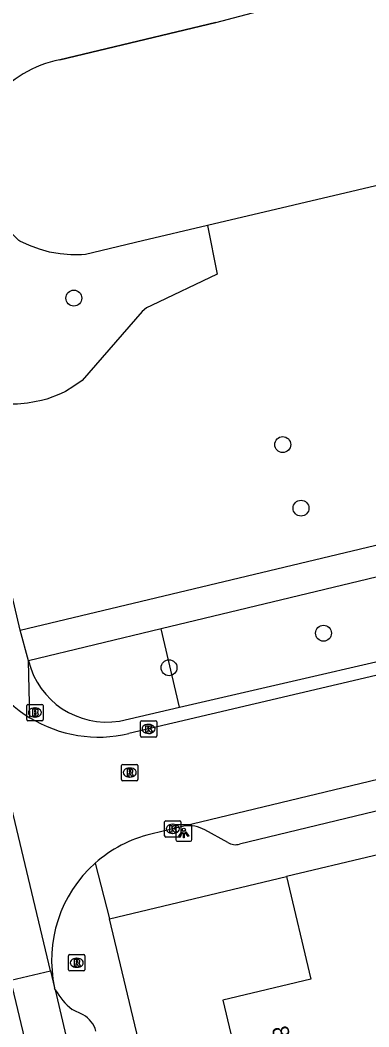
# Model space of a CAD drawing. Extents: x 158461 to 159795, y 387220 to 388672.
# Drawn here: x 159378.9 to 159400.3, y 388255.9 to 388317.7 of the extents above; entities that cross this region are included whole.
import ezdxf

# ---------------------------------------------------------------- set-up
doc = ezdxf.new("R2010")
doc.units = 0
for name, color, linetype in [('IMGEO_Boom', 7, 'Continuous'), ('IMGEO_Brandkraan', 7, 'Continuous'), ('IMGEO_Groenvoorziening', 7, 'Continuous'), ('IMGEO_Kolk', 7, 'Continuous'), ('IMGEO_Lichtpunt', 7, 'Continuous'), ('IMGEO_Meer_plas_ven_vijver', 7, 'Continuous'), ('IMGEO_Pand', 7, 'Continuous'), ('IMGEO_Pand_nummerreeks', 7, 'Continuous'), ('IMGEO_Rijbaan_lokaal_gesloten', 7, 'Continuous'), ('IMGEO_Rijbaan_lokaal_open', 7, 'Continuous'), ('IMGEO_Rioolput', 7, 'Continuous'), ('IMGEO_Voetpad_open', 7, 'Continuous'), ('IMGEO_Walbescherming', 7, 'Continuous')]:
    doc.layers.add(name, color=color, linetype=linetype)

msp = doc.modelspace()

# ---------------------------------------------------------------- linework, layer by layer
at = {"layer": 'IMGEO_Boom'}
for centre in [(159382.182, 388300.64), (159395.008, 388291.655), (159396.131, 388287.756), (159397.513, 388280.088), (159388.026, 388277.972)]:
    msp.add_circle(centre, 0.489, dxfattribs=at)
at = {"layer": 'IMGEO_Brandkraan'}
for p, q in [((159379.291, 388274.796), (159379.291, 388275.648)), ((159379.366, 388275.722), (159380.218, 388275.722)), ((159379.779, 388275.502), (159379.804, 388275.502)), ((159380.292, 388275.648), (159380.292, 388274.796)), ((159379.802, 388274.942), (159379.777, 388274.942)), ((159380.218, 388274.722), (159379.366, 388274.722))]:
    msp.add_line(p, q, dxfattribs=at)
for points in [[(159379.291, 388274.796), (159379.291, 388275.648)], [(159379.366, 388275.722), (159380.218, 388275.722)], [(159379.639, 388275.422), (159379.639, 388275.022), (159379.852, 388275.022)], [(159379.87, 388275.422), (159379.639, 388275.422)], [(159380.292, 388275.648), (159380.292, 388274.796)], [(159379.818, 388275.341), (159379.764, 388275.341), (159379.764, 388275.265)], [(159379.764, 388275.265), (159379.817, 388275.265)], [(159379.826, 388275.189), (159379.764, 388275.189), (159379.764, 388275.108)], [(159379.764, 388275.108), (159379.826, 388275.108)], [(159380.218, 388274.722), (159379.366, 388274.722)]]:
    msp.add_lwpolyline(points, dxfattribs=at)
for centre, radius, start, end in [((159379.368, 388275.646), 0.0765, 91.55205, 178.44795), ((159379.368, 388275.646), 0.0765, 91.55205, 178.44795), ((159379.874, 388275.277), 0.145, 59.4692, 91.53667), ((159379.899, 388275.324), 0.0922, 285.51372, 58.15012), ((159380.216, 388275.646), 0.0765, 1.55205, 88.44795), ((159380.216, 388275.646), 0.0765, 1.55205, 88.44795), ((159379.368, 388274.798), 0.0765, 181.55205, 268.44795), ((159379.368, 388274.798), 0.0765, 181.55205, 268.44795), ((159379.819, 388275.303), 0.0379, 267.82845, 90.93552), ((159379.827, 388275.148), 0.0404, 269.87594, 90.50774), ((159379.858, 388275.273), 0.251, 268.66757, 293.53466), ((159379.904, 388275.132), 0.105, 301.31148, 78.98903), ((159380.216, 388274.798), 0.0765, 271.55205, 358.44795), ((159380.216, 388274.798), 0.0765, 271.55205, 358.44795)]:
    msp.add_arc(centre, radius, start, end, dxfattribs=at)
for centre, major_axis, ratio, start_param, end_param in [((159379.778, 388275.222), (-0.387, 0.002), 0.722429, 4.712389, 7.853982), ((159379.803, 388275.222), (-0.39, 0.002), 0.717154, 1.570796, 4.712389)]:
    msp.add_ellipse(centre, major_axis=major_axis, ratio=ratio, start_param=start_param, end_param=end_param, dxfattribs=at)
at = {"layer": 'IMGEO_Groenvoorziening'}
for points in [[(159390.382, 388305.091), (159390.989, 388302.1), (159386.958, 388300.186), (159386.642, 388300.037), (159386.371, 388299.815), (159382.692, 388295.587), (159382.183, 388295.241), (159381.66, 388294.92), (159381.359, 388294.762), (159380.531, 388294.443), (159380.202, 388294.355), (159379.328, 388294.203), (159378.718, 388294.133), (159375.607, 388294.133)], [(159388.671, 388275.553), (159387.541, 388280.349)]]:
    msp.add_lwpolyline(points, dxfattribs=at)
at = {"layer": 'IMGEO_Kolk'}
for p, q in [((159386.273, 388273.791), (159386.273, 388274.643)), ((159386.348, 388274.717), (159387.2, 388274.717)), ((159386.761, 388274.497), (159386.786, 388274.497)), ((159387.274, 388274.643), (159387.274, 388273.791)), ((159387.2, 388273.717), (159386.348, 388273.717)), ((159386.784, 388273.937), (159386.759, 388273.937)), ((159387.833, 388268.587), (159388.685, 388268.587)), ((159387.758, 388267.661), (159387.758, 388268.513)), ((159388.246, 388268.367), (159388.271, 388268.367)), ((159388.759, 388268.513), (159388.759, 388267.661)), ((159388.685, 388267.587), (159387.833, 388267.587)), ((159388.269, 388267.807), (159388.244, 388267.807))]:
    msp.add_line(p, q, dxfattribs=at)
for points in [[(159386.273, 388273.791), (159386.273, 388274.643)], [(159386.348, 388274.717), (159387.2, 388274.717)], [(159386.594, 388274.417), (159386.717, 388274.417), (159386.717, 388274.266), (159386.847, 388274.417), (159387.011, 388274.417), (159386.865, 388274.266), (159387.018, 388274.017), (159386.866, 388274.017), (159386.781, 388274.181), (159386.717, 388274.114), (159386.717, 388274.017), (159386.594, 388274.017), (159386.594, 388274.417)], [(159387.274, 388274.643), (159387.274, 388273.791)], [(159387.2, 388273.717), (159386.348, 388273.717)], [(159387.833, 388268.587), (159388.685, 388268.587)], [(159387.758, 388267.661), (159387.758, 388268.513)], [(159388.079, 388268.287), (159388.202, 388268.287), (159388.202, 388268.136), (159388.332, 388268.287), (159388.496, 388268.287), (159388.35, 388268.136), (159388.503, 388267.887), (159388.351, 388267.887), (159388.266, 388268.051), (159388.202, 388267.984), (159388.202, 388267.887), (159388.079, 388267.887), (159388.079, 388268.287)], [(159388.759, 388268.513), (159388.759, 388267.661)], [(159388.685, 388267.587), (159387.833, 388267.587)]]:
    msp.add_lwpolyline(points, dxfattribs=at)
for centre, start, end in [((159386.35, 388274.641), 91.55205, 178.44795), ((159386.35, 388274.641), 91.55205, 178.44795), ((159387.198, 388274.641), 1.55205, 88.44795), ((159387.198, 388274.641), 1.55205, 88.44795), ((159386.35, 388273.793), 181.55205, 268.44795), ((159386.35, 388273.793), 181.55205, 268.44795), ((159387.198, 388273.793), 271.55205, 358.44795), ((159387.198, 388273.793), 271.55205, 358.44795), ((159387.835, 388268.511), 91.55205, 178.44795), ((159387.835, 388268.511), 91.55205, 178.44795), ((159388.683, 388268.511), 1.55205, 88.44795), ((159388.683, 388268.511), 1.55205, 88.44795), ((159387.835, 388267.663), 181.55205, 268.44795), ((159387.835, 388267.663), 181.55205, 268.44795), ((159388.683, 388267.663), 271.55205, 358.44795), ((159388.683, 388267.663), 271.55205, 358.44795)]:
    msp.add_arc(centre, 0.0765, start, end, dxfattribs=at)
for centre, major_axis, ratio, start_param, end_param in [((159386.76, 388274.217), (-0.387, 0.002), 0.722429, 4.712389, 7.853982), ((159386.785, 388274.217), (-0.39, 0.002), 0.717154, 1.570796, 4.712389), ((159388.245, 388268.087), (-0.387, 0.002), 0.722429, 4.712389, 7.853982), ((159388.27, 388268.087), (-0.39, 0.002), 0.717154, 1.570796, 4.712389)]:
    msp.add_ellipse(centre, major_axis=major_axis, ratio=ratio, start_param=start_param, end_param=end_param, dxfattribs=at)
at = {"layer": 'IMGEO_Lichtpunt'}
for p, q in [((159388.437, 388268.237), (159388.437, 388267.43)), ((159388.437, 388268.237), (159388.437, 388267.43)), ((159389.339, 388268.332), (159388.531, 388268.332)), ((159389.339, 388268.332), (159388.531, 388268.332)), ((159389.433, 388267.43), (159389.433, 388268.237)), ((159389.433, 388267.43), (159389.433, 388268.237)), ((159388.531, 388267.336), (159389.339, 388267.336)), ((159388.531, 388267.336), (159389.339, 388267.336))]:
    msp.add_line(p, q, dxfattribs=at)
for points in [[(159388.811, 388267.901), (159388.85, 388267.873), (159388.662, 388267.611), (159388.624, 388267.638), (159388.811, 388267.901)], [(159388.913, 388267.853), (159388.96, 388267.853), (159388.96, 388267.531), (159388.913, 388267.531), (159388.913, 388267.853)], [(159389.023, 388267.873), (159389.061, 388267.9), (159389.248, 388267.638), (159389.209, 388267.61), (159389.023, 388267.873)]]:
    msp.add_lwpolyline(points, dxfattribs=at)
msp.add_circle((159388.936, 388268.035), 0.0994, dxfattribs=at)
for centre, start, end in [((159388.531, 388268.237), 90, 180), ((159388.531, 388268.237), 90, 180), ((159389.339, 388268.237), 0, 90), ((159389.339, 388268.237), 0, 90), ((159388.531, 388267.43), 180, 270), ((159388.531, 388267.43), 180, 270), ((159389.339, 388267.43), 270, 0), ((159389.339, 388267.43), 270, 360)]:
    msp.add_arc(centre, 0.0946, start, end, dxfattribs=at)
at = {"layer": 'IMGEO_Meer_plas_ven_vijver'}
for points in [[(159538.213, 388340.948), (159527.112, 388337.467), (159492.42, 388329.243), (159474.651, 388324.938), (159395.688, 388306.347), (159390.382, 388305.091)], [(159381.312, 388315.259), (159390.905, 388317.546), (159399.739, 388319.896), (159463.491, 388334.81)], [(159390.382, 388305.091), (159386.39, 388304.146), (159382.901, 388303.32), (159382.649, 388303.298), (159381.994, 388303.295), (159381.341, 388303.35), (159380.696, 388303.463), (159380.064, 388303.633), (159379.449, 388303.86), (159378.857, 388304.14), (159378.809, 388304.181), (159378.393, 388304.575), (159378.014, 388305.004), (159377.674, 388305.465), (159377.378, 388305.955), (159377.126, 388306.469), (159376.981, 388306.849)]]:
    msp.add_lwpolyline(points, dxfattribs=at)
msp.add_arc((159382.747, 388308.229), 7.174, 101.53516, 139.9595, dxfattribs=at)
at = {"layer": 'IMGEO_Pand'}
for points in [[(159411.261, 388268.976), (159395.237, 388265.165)], [(159395.237, 388265.165), (159396.735, 388258.864), (159391.329, 388257.578), (159392.208, 388253.883), (159390.72, 388253.53), (159391.328, 388250.976)]]:
    msp.add_lwpolyline(points, dxfattribs=at)
at = {"layer": 'IMGEO_Rijbaan_lokaal_gesloten'}
for points in [[(159380.748, 388259.384), (159376.156, 388278.509)], [(159389.571, 388212.026), (159389.23, 388213.136), (159378.309, 388258.803), (159380.748, 388259.384)], [(159380.748, 388259.384), (159380.997, 388258.347)], [(159381.045, 388258.223), (159380.997, 388258.347)], [(159381.045, 388258.223), (159382.958, 388250), (159387.296, 388231.524), (159391.348, 388214.089), (159393.3, 388205.992)]]:
    msp.add_lwpolyline(points, dxfattribs=at)
at = {"layer": 'IMGEO_Rijbaan_lokaal_open'}
for points in [[(159423.121, 388282.847), (159415.888, 388281.163), (159401.081, 388277.578), (159385.564, 388273.931)], [(159406.288, 388272.431), (159388.942, 388268.247)], [(159388.942, 388268.247), (159386.906, 388267.762)]]:
    msp.add_lwpolyline(points, dxfattribs=at)
for centre, radius, start, end in [((159383.708, 388281.833), 8.12, 193.97559, 238.59305), ((159383.705, 388281.837), 8.121, 238.62437, 283.23032), ((159388.776, 388260.019), 7.966, 103.57645, 131.56242), ((159388.774, 388260.029), 7.957, 131.60272, 192.20436)]:
    msp.add_arc(centre, radius, start, end, dxfattribs=at)
at = {"layer": 'IMGEO_Rioolput'}
for p, q in [((159385.115, 388271.115), (159385.115, 388271.967)), ((159385.19, 388272.041), (159386.042, 388272.041)), ((159385.603, 388271.821), (159385.628, 388271.821)), ((159386.116, 388271.967), (159386.116, 388271.115)), ((159386.042, 388271.041), (159385.19, 388271.041)), ((159385.626, 388271.261), (159385.601, 388271.261)), ((159381.859, 388259.45), (159381.859, 388260.302)), ((159381.934, 388260.376), (159382.786, 388260.376)), ((159382.347, 388260.156), (159382.372, 388260.156)), ((159382.86, 388260.302), (159382.86, 388259.45)), ((159382.786, 388259.376), (159381.934, 388259.376)), ((159382.37, 388259.596), (159382.345, 388259.596))]:
    msp.add_line(p, q, dxfattribs=at)
for points in [[(159385.115, 388271.115), (159385.115, 388271.967)], [(159385.19, 388272.041), (159386.042, 388272.041)], [(159385.704, 388271.739), (159385.452, 388271.741), (159385.452, 388271.341)], [(159385.63, 388271.66), (159385.576, 388271.66), (159385.576, 388271.579)], [(159386.116, 388271.967), (159386.116, 388271.115)], [(159386.042, 388271.041), (159385.19, 388271.041)], [(159385.452, 388271.341), (159385.576, 388271.341), (159385.576, 388271.503), (159385.587, 388271.503)], [(159385.576, 388271.579), (159385.628, 388271.579)], [(159385.634, 388271.474), (159385.705, 388271.341), (159385.845, 388271.341), (159385.78, 388271.467)], [(159381.859, 388259.45), (159381.859, 388260.302)], [(159381.934, 388260.376), (159382.786, 388260.376)], [(159382.448, 388260.074), (159382.196, 388260.076), (159382.196, 388259.676)], [(159382.374, 388259.995), (159382.32, 388259.995), (159382.32, 388259.914)], [(159382.32, 388259.914), (159382.372, 388259.914)], [(159382.86, 388260.302), (159382.86, 388259.45)], [(159382.786, 388259.376), (159381.934, 388259.376)], [(159382.196, 388259.676), (159382.32, 388259.676), (159382.32, 388259.838), (159382.331, 388259.838)], [(159382.378, 388259.809), (159382.449, 388259.676), (159382.589, 388259.676), (159382.524, 388259.802)]]:
    msp.add_lwpolyline(points, dxfattribs=at)
for centre, radius, start, end in [((159385.192, 388271.965), 0.0765, 91.55205, 178.44795), ((159385.192, 388271.965), 0.0765, 91.55205, 178.44795), ((159385.636, 388271.564), 0.0964, 77.00612, 93.18647), ((159385.65, 388271.621), 0.0378, 276.66336, 79.67722), ((159385.703, 388271.629), 0.109, 350.36119, 89.41601), ((159386.04, 388271.965), 0.0765, 1.55205, 88.44795), ((159386.04, 388271.965), 0.0765, 1.55205, 88.44795), ((159385.192, 388271.117), 0.0765, 181.55205, 268.44795), ((159385.192, 388271.117), 0.0765, 181.55205, 268.44795), ((159385.586, 388271.45), 0.0533, 26.02933, 88.69889), ((159385.612, 388271.768), 0.19, 274.7715, 282.96867), ((159385.701, 388271.629), 0.112, 277.58423, 350.98172), ((159385.685, 388271.414), 0.108, 29.51342, 73.79051), ((159386.04, 388271.117), 0.0765, 271.55205, 358.44795), ((159386.04, 388271.117), 0.0765, 271.55205, 358.44795), ((159381.936, 388260.3), 0.0765, 91.55205, 178.44795), ((159381.936, 388260.3), 0.0765, 91.55205, 178.44795), ((159382.356, 388260.103), 0.19, 274.7715, 282.96867), ((159382.38, 388259.899), 0.0964, 77.00612, 93.18647), ((159382.394, 388259.956), 0.0378, 276.66336, 79.67722), ((159382.447, 388259.964), 0.109, 350.36119, 89.41601), ((159382.445, 388259.964), 0.112, 277.58423, 350.98172), ((159382.784, 388260.3), 0.0765, 1.55205, 88.44795), ((159382.784, 388260.3), 0.0765, 1.55205, 88.44795), ((159381.936, 388259.452), 0.0765, 181.55205, 268.44795), ((159381.936, 388259.452), 0.0765, 181.55205, 268.44795), ((159382.33, 388259.785), 0.0533, 26.02933, 88.69889), ((159382.429, 388259.749), 0.108, 29.51342, 73.79051), ((159382.784, 388259.452), 0.0765, 271.55205, 358.44795), ((159382.784, 388259.452), 0.0765, 271.55205, 358.44795)]:
    msp.add_arc(centre, radius, start, end, dxfattribs=at)
for centre, major_axis, ratio, start_param, end_param in [((159385.602, 388271.541), (-0.387, 0.002), 0.722429, 4.712389, 7.853982), ((159385.627, 388271.541), (-0.39, 0.002), 0.717154, 1.570796, 4.712389), ((159382.346, 388259.876), (-0.387, 0.002), 0.722429, 4.712389, 7.853982), ((159382.371, 388259.876), (-0.39, 0.002), 0.717154, 1.570796, 4.712389)]:
    msp.add_ellipse(centre, major_axis=major_axis, ratio=ratio, start_param=start_param, end_param=end_param, dxfattribs=at)
at = {"layer": 'IMGEO_Voetpad_open'}
for points in [[(159378.895, 388280.268), (159403.47, 388286.132), (159405.691, 388290.187), (159404.423, 388295.775), (159406.139, 388296.127), (159407.323, 388291.168), (159454.509, 388302.548)], [(159378.895, 388280.268), (159377.378, 388286.666), (159375.682, 388293.817), (159375.607, 388294.133)], [(159405.524, 388284.671), (159387.541, 388280.349)], [(159387.541, 388280.349), (159379.398, 388278.392)], [(159379.398, 388278.392), (159378.895, 388280.268)], [(159388.671, 388275.553), (159408.18, 388280.048)], [(159379.477, 388274.903), (159379.398, 388278.392)], [(159384.981, 388274.703), (159388.671, 388275.553)], [(159403.632, 388269.864), (159392.358, 388267.146)], [(159391.639, 388267.244), (159390.234, 388268.022)], [(159383.491, 388265.979), (159384.367, 388262.573)], [(159384.367, 388262.573), (159395.237, 388265.165)], [(159393.904, 388222.724), (159387.376, 388250), (159384.367, 388262.573)], [(159382.751, 388256.673), (159382.075, 388257.015)]]:
    msp.add_lwpolyline(points, dxfattribs=at)
for centre, radius, start, end in [((159384.19, 388279.575), 4.936, 193.8697, 279.22037), ((159389.266, 388266.283), 1.99, 60.88219, 99.35999), ((159392.123, 388268.111), 0.993, 240.80676, 283.67002), ((159384.721, 388260.314), 4.229, 209.63332, 231.27175), ((159382.073, 388255.333), 1.502, 13.2525, 63.1635)]:
    msp.add_arc(centre, radius, start, end, dxfattribs=at)
at = {"layer": 'IMGEO_Walbescherming'}
for points in [[(159390.905, 388317.546), (159381.312, 388315.259)], [(159395.688, 388306.347), (159390.382, 388305.091), (159386.39, 388304.146), (159382.901, 388303.32)]]:
    msp.add_lwpolyline(points, dxfattribs=at)

# ---------------------------------------------------------------- texts
at = {"layer": 'IMGEO_Pand_nummerreeks'}
msp.add_text('80', height=1, rotation=283.36846, dxfattribs=at).set_placement((159394.326, 388255.868))

doc.saveas('drawing.dxf')
